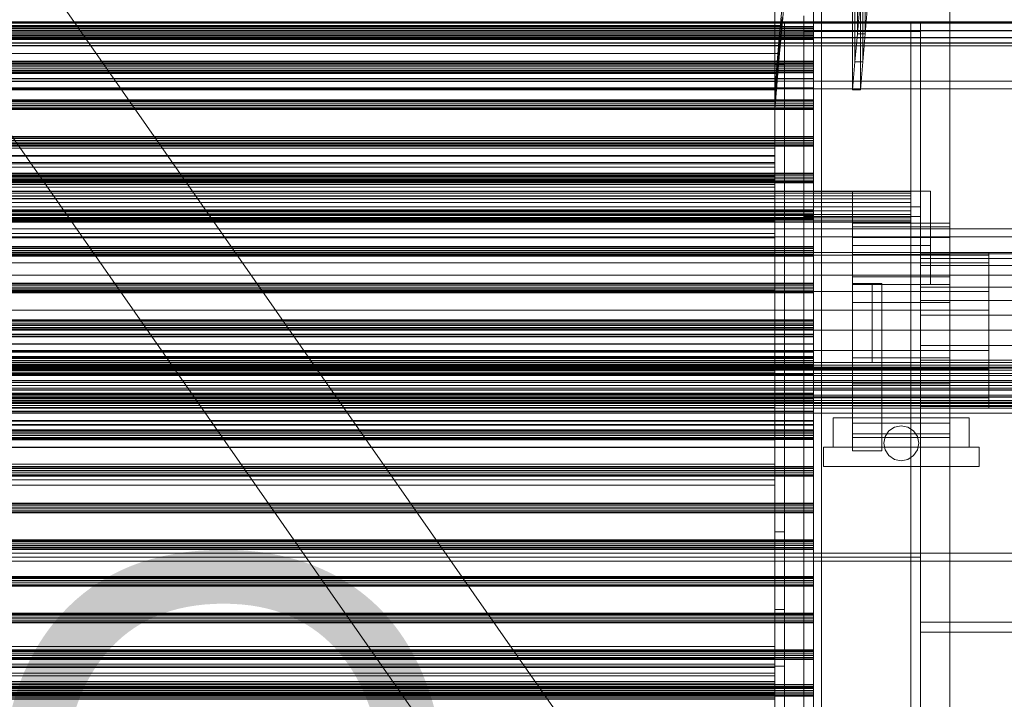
# Model space of a CAD drawing. Header units: millimetres. Extents: x -4395 to 65662, y -65530 to 6847.
# Tile 471 of 656: x 862 to 1368, y -33423 to -33074. Entities that reach past the tile are written whole.
import ezdxf

# ---------------------------------------------------------------- set-up
doc = ezdxf.new("R2010")
doc.units = ezdxf.units.MM
for name, color, linetype, lineweight in [('COTAS_O', 1, 'Continuous', 0), ('frontal_C02', 7, 'Continuous', 0), ('frontal_C03', 7, 'Continuous', 0), ('frontal_C03-dry', 7, 'Continuous', 0), ('frontal_secador', 7, 'Continuous', 0), ('frontal_tolva', 7, 'Continuous', 0)]:
    doc.layers.add(name, color=color, linetype=linetype, lineweight=lineweight)
doc.dimstyles.new('R19_100', dxfattribs={"dimtxt": 250, "dimasz": 150, "dimexe": 150, "dimexo": 80, "dimgap": 100, "dimtad": 1, "dimtih": 1, "dimtoh": 1, "dimdsep": 46, "dimcen": 0.09, "dimadec": 0, "dimazin": 0, "dimtfac": 1, "dimtdec": 4, "dimtofl": 0, "dimtmove": 0, "dimatfit": 3, "dimfxl": 1, "dimtolj": 1, "dimtzin": 0, "dimarcsym": 0})

# ---------------------------------------------------------------- blocks, each defined once
blk = doc.blocks.new('DIM_R33_43')
at = {"layer": 'COTAS_O'}
for p, q in [((-1725, -33700), (-1575, -33655)), ((1725, -33700), (1575, -33655)), ((-1725, -34400), (-1725, -33700)), ((-1725, -33700), (1725, -33700)), ((-1725, -33700), (-1575, -33745)), ((1725, -33700), (1575, -33745)), ((1725, -34400), (1725, -33700))]:
    blk.add_line(p, q, dxfattribs=at)
blk.add_text('3450 O', height=250, dxfattribs=at).set_placement((0, -33600))

msp = doc.modelspace()

# ---------------------------------------------------------------- linework, layer by layer
at = {"layer": 'frontal_C02'}
for p, q in [((-2250, -33105.445), (2250, -33105.445)), ((2250, -33109.445), (-2250, -33109.445)), ((-2250, -33181.445), (2250, -33181.445)), ((-2250, -33185.445), (2250, -33185.445))]:
    msp.add_line(p, q, dxfattribs=at)
at = {"layer": 'frontal_C03'}
for p, q in [((1270, -35234.965), (1270, -32645.272)), ((1274, -32645.272), (1274, -35234.965)), ((1270, -32745.445), (1270, -35335.139)), ((1274, -35335.139), (1274, -32745.445)), ((1270, -33083.655), (1270, -33071.17)), ((1270, -33071.597), (1270, -33084.082)), ((1516, -33075.608), (-1476, -33075.608)), ((-1476, -33075.742), (1516, -33075.742)), ((1270, -33077.417), (-1230, -33077.417)), ((1270, -33077.803), (-1230, -33077.803)), ((1270, -33078.47), (-1230, -33078.47)), ((-1230, -33079.402), (1270, -33079.402)), ((1270, -33078.47), (1270, -33077.417)), ((1270, -33077.417), (1270, -33077.803)), ((1270, -33077.803), (1270, -33079.402)), ((1270, -33080.344), (1270, -33078.47)), ((1270, -33079.402), (1270, -33081.276)), ((1516, -33079.51), (-1476, -33079.51)), ((1516, -33079.644), (-1476, -33079.644)), ((1516, -33083.125), (-1476, -33083.125)), ((1516, -33083.238), (-1476, -33083.238)), ((1270, -33080.344), (-1230, -33080.344)), ((1270, -33081.276), (-1230, -33081.276)), ((1270, -33081.942), (-1230, -33081.942)), ((1270, -33082.328), (-1230, -33082.328)), ((1270, -33083.655), (-1230, -33083.655)), ((1270, -33084.082), (-1230, -33084.082)), ((1270, -33081.942), (1270, -33080.344)), ((1270, -33081.276), (1270, -33082.328)), ((1270, -33082.328), (1270, -33081.942)), ((1270, -33095.223), (1270, -33083.655)), ((1270, -33084.082), (1270, -33095.585)), ((1516, -33085.903), (-1476, -33085.903)), ((1516, -33085.978), (-1476, -33085.978)), ((1516, -33087.42), (-1476, -33087.42)), ((1516, -33087.447), (-1476, -33087.447)), ((1270, -33095.223), (-1230, -33095.223)), ((1270, -33095.585), (-1230, -33095.585)), ((1270, -33096.258), (-1230, -33096.258)), ((1270, -33096.644), (-1230, -33096.644)), ((1270, -33097.311), (-1230, -33097.311)), ((-1230, -33098.243), (1270, -33098.243)), ((1270, -33099.185), (-1230, -33099.185)), ((1270, -33104.111), (1270, -33095.223)), ((1270, -33095.585), (1270, -33104.353)), ((1270, -33097.311), (1270, -33096.258)), ((1270, -33096.258), (1270, -33096.644)), ((1270, -33096.644), (1270, -33098.243)), ((1270, -33099.185), (1270, -33097.311)), ((1270, -33098.243), (1270, -33100.117)), ((1270, -33100.783), (1270, -33099.185)), ((1270, -33100.117), (-1230, -33100.117)), ((1270, -33100.783), (-1230, -33100.783)), ((1270, -33101.169), (-1230, -33101.169)), ((1270, -33104.111), (-1230, -33104.111)), ((1270, -33104.353), (-1230, -33104.353)), ((1270, -33100.117), (1270, -33101.169)), ((1270, -33101.169), (1270, -33100.783)), ((1270, -33108.968), (1270, -33104.111)), ((1270, -33104.353), (1270, -33109.053)), ((1270, -33108.968), (-1230, -33108.968)), ((1270, -33109.053), (-1230, -33109.053)), ((1270, -33109.053), (1270, -33108.968)), ((1270, -33115.099), (-1230, -33115.099)), ((1270, -33115.485), (-1230, -33115.485)), ((1270, -33116.152), (-1230, -33116.152)), ((-1230, -33117.084), (1270, -33117.084)), ((1270, -33118.026), (-1230, -33118.026)), ((1270, -33118.958), (-1230, -33118.958)), ((1270, -33119.624), (-1230, -33119.624)), ((1270, -33116.152), (1270, -33115.099)), ((1270, -33115.099), (1270, -33115.485)), ((1270, -33115.485), (1270, -33117.084)), ((1270, -33118.026), (1270, -33116.152)), ((1270, -33117.084), (1270, -33118.958)), ((1270, -33119.624), (1270, -33118.026)), ((1270, -33118.958), (1270, -33120.01)), ((1270, -33120.01), (1270, -33119.624)), ((1270, -33120.01), (-1230, -33120.01)), ((1270, -33133.94), (-1230, -33133.94)), ((1270, -33134.326), (-1230, -33134.326)), ((1270, -33134.993), (-1230, -33134.993)), ((1270, -33134.993), (1270, -33133.94)), ((1270, -33133.94), (1270, -33134.326)), ((1270, -33134.326), (1270, -33135.925)), ((1270, -33136.867), (1270, -33134.993)), ((-1230, -33135.925), (1270, -33135.925)), ((1270, -33136.867), (-1230, -33136.867)), ((1270, -33137.799), (-1230, -33137.799)), ((1270, -33138.465), (-1230, -33138.465)), ((1270, -33138.851), (-1230, -33138.851)), ((1270, -33135.925), (1270, -33137.799)), ((1270, -33138.465), (1270, -33136.867)), ((1270, -33137.799), (1270, -33138.851)), ((1270, -33138.851), (1270, -33138.465)), ((1270, -33152.781), (-1230, -33152.781)), ((1270, -33153.167), (-1230, -33153.167)), ((1270, -33153.834), (-1230, -33153.834)), ((-1230, -33154.766), (1270, -33154.766)), ((1270, -33153.834), (1270, -33152.781)), ((1270, -33152.781), (1270, -33153.167)), ((1270, -33153.167), (1270, -33154.766)), ((1270, -33155.708), (1270, -33153.834)), ((1270, -33154.766), (1270, -33156.64)), ((1270, -33155.708), (-1230, -33155.708)), ((1270, -33156.64), (-1230, -33156.64)), ((1270, -33157.306), (-1230, -33157.306)), ((1270, -33157.692), (-1230, -33157.692)), ((1270, -33157.306), (1270, -33155.708)), ((1270, -33156.64), (1270, -33157.692)), ((1270, -33157.692), (1270, -33157.306)), ((1270, -33171.622), (-1230, -33171.622)), ((1270, -33172.008), (-1230, -33172.008)), ((1270, -33172.675), (-1230, -33172.675)), ((-1230, -33173.607), (1270, -33173.607)), ((1270, -33174.549), (-1230, -33174.549)), ((1270, -33175.481), (-1230, -33175.481)), ((1270, -33172.675), (1270, -33171.622)), ((1270, -33171.622), (1270, -33172.008)), ((1270, -33172.008), (1270, -33173.607)), ((1270, -33174.549), (1270, -33172.675)), ((1270, -33173.607), (1270, -33175.481)), ((1270, -33176.147), (1270, -33174.549)), ((1270, -33175.481), (1270, -33176.533)), ((1270, -33176.147), (-1230, -33176.147)), ((1270, -33176.533), (-1230, -33176.533)), ((1270, -33176.533), (1270, -33176.147)), ((1270, -33190.463), (-1230, -33190.463)), ((1270, -33191.515), (1270, -33190.463)), ((1270, -33190.463), (1270, -33190.849)), ((1270, -33190.849), (-1230, -33190.849)), ((1270, -33191.515), (-1230, -33191.515)), ((-1230, -33192.448), (1270, -33192.448)), ((1270, -33193.39), (-1230, -33193.39)), ((1270, -33194.322), (-1230, -33194.322)), ((1270, -33194.988), (-1230, -33194.988)), ((1270, -33195.374), (-1230, -33195.374)), ((1270, -33190.849), (1270, -33192.448)), ((1270, -33193.39), (1270, -33191.515)), ((1270, -33192.448), (1270, -33194.322)), ((1270, -33194.988), (1270, -33193.39)), ((1270, -33194.322), (1270, -33195.374)), ((1270, -33195.374), (1270, -33194.988)), ((1270, -33209.304), (-1230, -33209.304)), ((1270, -33209.69), (-1230, -33209.69)), ((1270, -33210.356), (-1230, -33210.356)), ((1270, -33210.356), (1270, -33209.304)), ((1270, -33209.304), (1270, -33209.69)), ((1270, -33209.69), (1270, -33211.289)), ((1270, -33212.231), (1270, -33210.356)), ((-1230, -33211.289), (1270, -33211.289)), ((1270, -33212.231), (-1230, -33212.231)), ((1270, -33213.163), (-1230, -33213.163)), ((1270, -33213.829), (-1230, -33213.829)), ((1270, -33214.215), (-1230, -33214.215)), ((1270, -33211.289), (1270, -33213.163)), ((1270, -33213.829), (1270, -33212.231)), ((1270, -33213.163), (1270, -33214.215)), ((1270, -33214.215), (1270, -33213.829)), ((1270, -33228.145), (-1230, -33228.145)), ((1270, -33228.531), (-1230, -33228.531)), ((1270, -33229.197), (-1230, -33229.197)), ((-1230, -33230.129), (1270, -33230.129)), ((1270, -33230.841), (-1230, -33230.841)), ((1270, -33230.926), (-1230, -33230.926)), ((1270, -33231.072), (-1230, -33231.072)), ((1270, -33229.197), (1270, -33228.145)), ((1270, -33228.145), (1270, -33228.531)), ((1270, -33228.531), (1270, -33230.129)), ((1270, -33231.072), (1270, -33229.197)), ((1270, -33230.129), (1270, -33232.004)), ((1270, -33235.54), (1270, -33230.841)), ((1270, -33230.841), (1270, -33230.926)), ((1270, -33230.926), (1270, -33235.782)), ((1270, -33232.67), (1270, -33231.072)), ((1270, -33232.004), (-1230, -33232.004)), ((1270, -33232.67), (-1230, -33232.67)), ((1270, -33233.056), (-1230, -33233.056)), ((1270, -33235.54), (-1230, -33235.54)), ((1270, -33235.782), (-1230, -33235.782)), ((1270, -33232.004), (1270, -33233.056)), ((1270, -33233.056), (1270, -33232.67)), ((1270, -33244.309), (1270, -33235.54)), ((1270, -33235.782), (1270, -33244.671)), ((1270, -33236.725), (-1230, -33236.725)), ((1270, -33236.791), (-1230, -33236.791)), ((1270, -33240.396), (-1230, -33240.396)), ((1270, -33240.585), (-1230, -33240.585)), ((1270, -33240.396), (1270, -33236.725)), ((1270, -33236.725), (1270, -33236.791)), ((1270, -33236.791), (1270, -33240.585)), ((1270, -33247.246), (1270, -33240.396)), ((1270, -33240.585), (1270, -33247.529)), ((1270, -33244.309), (-1230, -33244.309)), ((1270, -33244.671), (-1230, -33244.671)), ((1270, -33255.811), (1270, -33244.309)), ((1270, -33244.671), (1270, -33256.239)), ((1516, -33251.456), (-1476, -33251.456)), ((1516, -33251.483), (-1476, -33251.483)), ((1270, -33246.986), (-1230, -33246.986)), ((1270, -33247.246), (-1230, -33247.246)), ((1270, -33247.372), (-1230, -33247.372)), ((1270, -33247.529), (-1230, -33247.529)), ((1270, -33248.038), (-1230, -33248.038)), ((-1230, -33248.97), (1270, -33248.97)), ((1270, -33249.913), (-1230, -33249.913)), ((1270, -33250.845), (-1230, -33250.845)), ((1270, -33251.511), (-1230, -33251.511)), ((1270, -33248.038), (1270, -33246.986)), ((1270, -33246.986), (1270, -33247.372)), ((1270, -33256.233), (1270, -33247.246)), ((1270, -33247.372), (1270, -33248.97)), ((1270, -33247.529), (1270, -33256.567)), ((1270, -33249.913), (1270, -33248.038)), ((1270, -33248.97), (1270, -33250.845)), ((1270, -33251.511), (1270, -33249.913)), ((1270, -33250.845), (1270, -33251.897)), ((1270, -33251.897), (1270, -33251.511)), ((1516, -33252.447), (-1476, -33252.447)), ((1516, -33252.473), (-1476, -33252.473)), ((1516, -33252.925), (-1476, -33252.925)), ((1516, -33253), (-1476, -33253)), ((1516, -33253.915), (-1476, -33253.915)), ((1516, -33253.991), (-1476, -33253.991)), ((1516, -33255.665), (-1476, -33255.665)), ((1516, -33255.778), (-1476, -33255.778)), ((1270, -33251.897), (-1230, -33251.897)), ((1270, -33255.811), (-1230, -33255.811)), ((1270, -33256.233), (-1230, -33256.233)), ((-1230, -33256.239), (1270, -33256.239)), ((-1230, -33256.567), (1270, -33256.567)), ((1270, -33268.297), (1270, -33255.811)), ((1270, -33265.987), (1270, -33256.233)), ((1270, -33256.239), (1270, -33268.724)), ((1270, -33256.567), (1270, -33266.321)), ((1516, -33256.655), (-1476, -33256.655)), ((1516, -33256.769), (-1476, -33256.769)), ((1516, -33259.259), (-1476, -33259.259)), ((-1476, -33259.393), (1516, -33259.393)), ((1516, -33260.25), (-1476, -33260.25)), ((-1476, -33260.384), (1516, -33260.384)), ((1516, -33263.161), (-1476, -33263.161)), ((1516, -33263.295), (-1476, -33263.295)), ((1516, -33264.152), (-1476, -33264.152)), ((1516, -33264.285), (-1476, -33264.285)), ((1270, -33265.827), (-1230, -33265.827)), ((1270, -33265.987), (-1230, -33265.987)), ((1270, -33266.213), (-1230, -33266.213)), ((1270, -33266.321), (-1230, -33266.321)), ((1270, -33266.879), (1270, -33265.827)), ((1270, -33265.827), (1270, -33266.213)), ((1270, -33275.024), (1270, -33265.987)), ((1270, -33266.213), (1270, -33267.811)), ((1270, -33266.321), (1270, -33275.307)), ((1516, -33266.776), (-1476, -33266.776)), ((1516, -33266.889), (-1476, -33266.889)), ((1516, -33267.767), (-1476, -33267.767)), ((1516, -33267.88), (-1476, -33267.88)), ((1516, -33269.554), (-1476, -33269.554)), ((1516, -33269.629), (-1476, -33269.629)), ((1516, -33270.544), (-1476, -33270.544)), ((1516, -33270.62), (-1476, -33270.62)), ((1516, -33271.071), (-1476, -33271.071)), ((1516, -33271.098), (-1476, -33271.098)), ((1270, -33266.879), (-1230, -33266.879)), ((-1230, -33267.811), (1270, -33267.811)), ((1270, -33268.297), (-1230, -33268.297)), ((1270, -33268.724), (-1230, -33268.724)), ((1270, -33268.754), (-1230, -33268.754)), ((1270, -33269.686), (-1230, -33269.686)), ((1270, -33270.352), (-1230, -33270.352)), ((1270, -33270.738), (-1230, -33270.738)), ((1270, -33268.754), (1270, -33266.879)), ((1270, -33267.811), (1270, -33269.686)), ((1270, -33279.864), (1270, -33268.297)), ((1270, -33268.724), (1270, -33280.227)), ((1270, -33270.352), (1270, -33268.754)), ((1270, -33269.686), (1270, -33270.738)), ((1270, -33270.738), (1270, -33270.352)), ((-1580, -33272.082), (1620, -33272.082)), ((1620, -33276.082), (-1580, -33276.082)), ((1516, -33272.062), (-1476, -33272.062)), ((1516, -33272.089), (-1476, -33272.089)), ((1270, -33275.024), (-1230, -33275.024)), ((1270, -33275.307), (-1230, -33275.307)), ((1270, -33281.969), (1270, -33275.024)), ((1270, -33275.307), (1270, -33282.158)), ((1270, -33279.864), (-1230, -33279.864)), ((1270, -33280.227), (-1230, -33280.227)), ((1270, -33288.753), (1270, -33279.864)), ((1270, -33280.227), (1270, -33288.995)), ((1270, -33281.969), (-1230, -33281.969)), ((1270, -33282.158), (-1230, -33282.158)), ((1270, -33284.668), (-1230, -33284.668)), ((1270, -33285.054), (-1230, -33285.054)), ((1270, -33285.72), (-1230, -33285.72)), ((1270, -33285.763), (-1230, -33285.763)), ((1270, -33285.829), (-1230, -33285.829)), ((-1230, -33286.652), (1270, -33286.652)), ((1270, -33285.763), (1270, -33281.969)), ((1270, -33282.158), (1270, -33285.829)), ((1270, -33285.72), (1270, -33284.668)), ((1270, -33284.668), (1270, -33285.054)), ((1270, -33285.054), (1270, -33286.652)), ((1270, -33287.594), (1270, -33285.72)), ((1270, -33285.829), (1270, -33285.763)), ((1270, -33286.652), (1270, -33288.527)), ((1270, -33287.594), (-1230, -33287.594)), ((1270, -33288.527), (-1230, -33288.527)), ((1270, -33288.753), (-1230, -33288.753)), ((1270, -33288.995), (-1230, -33288.995)), ((1270, -33289.193), (-1230, -33289.193)), ((1270, -33289.579), (-1230, -33289.579)), ((1270, -33289.193), (1270, -33287.594)), ((1270, -33288.527), (1270, -33289.579)), ((1270, -33293.61), (1270, -33288.753)), ((1270, -33288.995), (1270, -33293.695)), ((1270, -33289.579), (1270, -33289.193)), ((1270, -33293.61), (-1230, -33293.61)), ((1270, -33293.695), (-1230, -33293.695)), ((1270, -33293.695), (1270, -33293.61)), ((1270, -33303.509), (-1230, -33303.509)), ((1270, -33303.895), (-1230, -33303.895)), ((1270, -33304.561), (-1230, -33304.561)), ((-1230, -33305.493), (1270, -33305.493)), ((1270, -33306.435), (-1230, -33306.435)), ((1270, -33304.561), (1270, -33303.509)), ((1270, -33303.509), (1270, -33303.895)), ((1270, -33303.895), (1270, -33305.493)), ((1270, -33306.435), (1270, -33304.561)), ((1270, -33305.493), (1270, -33307.368)), ((1270, -33308.034), (1270, -33306.435)), ((1270, -33307.368), (-1230, -33307.368)), ((1270, -33308.034), (-1230, -33308.034)), ((1270, -33308.42), (-1230, -33308.42)), ((1270, -33307.368), (1270, -33308.42)), ((1270, -33308.42), (1270, -33308.034)), ((1270, -33322.35), (-1230, -33322.35)), ((1270, -33323.402), (1270, -33322.35)), ((1270, -33322.35), (1270, -33322.736)), ((1270, -33322.736), (-1230, -33322.736)), ((1270, -33323.402), (-1230, -33323.402)), ((-1230, -33324.334), (1270, -33324.334)), ((1270, -33325.276), (-1230, -33325.276)), ((1270, -33326.208), (-1230, -33326.208)), ((1270, -33326.875), (-1230, -33326.875)), ((1270, -33327.261), (-1230, -33327.261)), ((1270, -33322.736), (1270, -33324.334)), ((1270, -33325.276), (1270, -33323.402)), ((1270, -33324.334), (1270, -33326.208)), ((1270, -33326.875), (1270, -33325.276)), ((1270, -33326.208), (1270, -33327.261)), ((1270, -33327.261), (1270, -33326.875)), ((1270, -33341.191), (-1230, -33341.191)), ((1270, -33341.577), (-1230, -33341.577)), ((1270, -33342.243), (-1230, -33342.243)), ((1270, -33342.243), (1270, -33341.191)), ((1270, -33341.191), (1270, -33341.577)), ((1270, -33341.577), (1270, -33343.175)), ((1270, -33344.117), (1270, -33342.243)), ((-1230, -33343.175), (1270, -33343.175)), ((1270, -33344.117), (-1230, -33344.117)), ((1270, -33345.049), (-1230, -33345.049)), ((1270, -33345.716), (-1230, -33345.716)), ((1270, -33346.102), (-1230, -33346.102)), ((1270, -33343.175), (1270, -33345.049)), ((1270, -33345.716), (1270, -33344.117)), ((1270, -33345.049), (1270, -33346.102)), ((1270, -33346.102), (1270, -33345.716)), ((-1580, -33348.082), (1620, -33348.082)), ((-1580, -33352.082), (1620, -33352.082)), ((1270, -33360.032), (-1230, -33360.032)), ((1270, -33360.418), (-1230, -33360.418)), ((1270, -33361.084), (-1230, -33361.084)), ((-1230, -33362.016), (1270, -33362.016)), ((1270, -33361.084), (1270, -33360.032)), ((1270, -33360.032), (1270, -33360.418)), ((1270, -33360.418), (1270, -33362.016)), ((1270, -33362.958), (1270, -33361.084)), ((1270, -33362.016), (1270, -33363.89)), ((1270, -33362.958), (-1230, -33362.958)), ((1270, -33363.89), (-1230, -33363.89)), ((1270, -33364.557), (-1230, -33364.557)), ((1270, -33364.943), (-1230, -33364.943)), ((1270, -33364.557), (1270, -33362.958)), ((1270, -33363.89), (1270, -33364.943)), ((1270, -33364.943), (1270, -33364.557)), ((1270, -33378.873), (-1230, -33378.873)), ((1270, -33379.259), (-1230, -33379.259)), ((1270, -33379.925), (-1230, -33379.925)), ((-1230, -33380.857), (1270, -33380.857)), ((1270, -33381.799), (-1230, -33381.799)), ((1270, -33382.731), (-1230, -33382.731)), ((1270, -33379.925), (1270, -33378.873)), ((1270, -33378.873), (1270, -33379.259)), ((1270, -33379.259), (1270, -33380.857)), ((1270, -33381.799), (1270, -33379.925)), ((1270, -33380.857), (1270, -33382.731)), ((1270, -33383.398), (1270, -33381.799)), ((1270, -33382.731), (1270, -33383.784)), ((1270, -33383.398), (-1230, -33383.398)), ((1270, -33383.784), (-1230, -33383.784)), ((1270, -33383.784), (1270, -33383.398)), ((1270, -33397.714), (-1230, -33397.714)), ((1270, -33398.1), (-1230, -33398.1)), ((1270, -33398.766), (1270, -33397.714)), ((1270, -33397.714), (1270, -33398.1)), ((1270, -33398.1), (1270, -33399.698)), ((1270, -33398.766), (-1230, -33398.766)), ((-1230, -33399.698), (1270, -33399.698)), ((1270, -33400.64), (-1230, -33400.64)), ((1270, -33401.572), (-1230, -33401.572)), ((1270, -33402.239), (-1230, -33402.239)), ((1270, -33402.625), (-1230, -33402.625)), ((1270, -33400.64), (1270, -33398.766)), ((1270, -33399.698), (1270, -33401.572)), ((1270, -33402.239), (1270, -33400.64)), ((1270, -33401.572), (1270, -33402.625)), ((1270, -33402.625), (1270, -33402.239)), ((1270, -33415.482), (-1230, -33415.482)), ((1270, -33415.567), (-1230, -33415.567)), ((1270, -33416.555), (-1230, -33416.555)), ((1270, -33416.941), (-1230, -33416.941)), ((1270, -33417.607), (-1230, -33417.607)), ((-1230, -33418.539), (1270, -33418.539)), ((1270, -33420.182), (1270, -33415.482)), ((1270, -33415.482), (1270, -33415.567)), ((1270, -33415.567), (1270, -33420.424)), ((1270, -33417.607), (1270, -33416.555)), ((1270, -33416.555), (1270, -33416.941)), ((1270, -33416.941), (1270, -33418.539)), ((1270, -33419.481), (1270, -33417.607)), ((1270, -33418.539), (1270, -33420.413)), ((1270, -33419.481), (-1230, -33419.481)), ((1270, -33420.182), (-1230, -33420.182)), ((1270, -33420.413), (-1230, -33420.413)), ((1270, -33420.424), (-1230, -33420.424)), ((1270, -33421.08), (-1230, -33421.08)), ((1270, -33421.466), (-1230, -33421.466)), ((1270, -33421.08), (1270, -33419.481)), ((1270, -33428.95), (1270, -33420.182)), ((1270, -33420.413), (1270, -33421.466)), ((1270, -33420.424), (1270, -33429.313)), ((1270, -33421.466), (1270, -33421.08))]:
    msp.add_line(p, q, dxfattribs=at)
at = {"layer": 'frontal_C03-dry'}
for p, q in [((1292.5, -33081.263), (1292.5, -32987.263)), ((1296.5, -32987.263), (1296.5, -33081.263)), ((1291.25, -33095.631), (1291.25, -33001.631)), ((1295.25, -33001.631), (1295.25, -33095.631)), ((1290, -33110), (1290, -33016)), ((1294, -33016), (1294, -33110)), ((1255, -33062.526), (1253.75, -33076.894)), ((1252.5, -33081.263), (1253.75, -33066.894)), ((1293.75, -33066.894), (1292.5, -33081.263)), ((1296.5, -33081.263), (1297.75, -33066.894)), ((1253.75, -33072.894), (1252.5, -33087.263)), ((1253.75, -33076.894), (1253.75, -33072.894)), ((1253.75, -33076.894), (-1246.25, -33076.894)), ((1253.75, -33076.894), (1252.5, -33091.263)), ((-1247.5, -33081.263), (1252.5, -33081.263)), ((1251.25, -33095.631), (1252.5, -33081.263)), ((1252.5, -33087.263), (1252.5, -33081.263)), ((1292.5, -33081.263), (1291.25, -33095.631)), ((1296.5, -33081.263), (1292.5, -33081.263)), ((1295.25, -33095.631), (1296.5, -33081.263)), ((1252.5, -33087.263), (-1247.5, -33087.263)), ((1252.5, -33087.263), (1251.25, -33101.631)), ((1252.5, -33091.263), (1252.5, -33087.263)), ((1252.5, -33091.263), (-1247.5, -33091.263)), ((1252.5, -33091.263), (1251.25, -33105.631)), ((-1248.75, -33095.631), (1251.25, -33095.631)), ((1250, -33110), (1251.25, -33095.631)), ((1251.25, -33101.631), (1251.25, -33095.631)), ((1291.25, -33095.631), (1290, -33110)), ((1295.25, -33095.631), (1291.25, -33095.631)), ((1294, -33110), (1295.25, -33095.631)), ((1251.25, -33101.631), (-1248.75, -33101.631)), ((1251.25, -33101.631), (1250, -33116)), ((1251.25, -33105.631), (1251.25, -33101.631)), ((1251.25, -33105.631), (-1248.75, -33105.631)), ((1251.25, -33105.631), (1250, -33120)), ((-1250, -33110), (1250, -33110)), ((1250, -33116), (1250, -33110)), ((1294, -33110), (1290, -33110)), ((1250, -33116), (-1250, -33116)), ((1250, -33120), (1250, -33116)), ((1250, -33120), (-1250, -33120))]:
    msp.add_line(p, q, dxfattribs=at)
at = {"layer": 'frontal_secador'}
for p, q in [((1250, -33250), (1250, -33000)), ((1340, -36000), (1340, -33000)), ((1265, -33075), (1265, -33072)), ((-1400, -33075), (1400, -33075)), ((-1265, -33075), (1265, -33075)), ((1250, -33075), (1255, -33075)), ((1250, -33350), (1250, -33075)), ((1255, -33350), (1255, -33075)), ((1255, -33075), (1320, -33075)), ((1265, -33075), (1270, -33075)), ((1265, -35980), (1265, -33075)), ((1265, -33075), (1325, -33075)), ((1265, -33080), (1265, -33075)), ((1270, -35980), (1270, -33075)), ((1270, -33075), (1320, -33075)), ((1320, -33075), (1325, -33075)), ((1320, -35980), (1320, -33075)), ((1320, -33350), (1320, -33075)), ((1325, -33075), (1400, -33075)), ((1325, -36000), (1325, -33075)), ((1325, -34600), (1325, -33075)), ((1325, -35980), (1325, -33075)), ((1325, -33080), (1325, -33075)), ((1325, -33350), (1325, -33075)), ((1265, -33080), (1325, -33080)), ((1265, -33080), (1270, -33080)), ((1265, -33170), (1265, -33080)), ((1270, -33170), (1270, -33080)), ((1320, -33080), (1325, -33080)), ((1320, -33170), (1320, -33080)), ((1325, -33170), (1325, -33080)), ((1250, -33337), (1250, -33097)), ((1250, -33097), (1250, -33166)), ((1250, -33097), (1255, -33097)), ((1255, -33097), (1255, -33337)), ((1255, -33166), (1255, -33097)), ((1250, -33137.611), (-1250, -33137.611)), ((1250, -33139.918), (-1250, -33139.918)), ((1250, -33139.918), (1250, -33137.611)), ((1250, -33143.65), (1250, -33139.918)), ((-1250, -33143.65), (1250, -33143.65)), ((1250, -33144), (-1250, -33144)), ((1250, -33147.382), (1250, -33143.65)), ((1250, -33156), (1250, -33144)), ((1250, -33144), (1250, -33148)), ((1250, -33147.382), (-1250, -33147.382)), ((-1250, -33148), (1250, -33148)), ((1250, -33149.689), (-1250, -33149.689)), ((1250, -33147.382), (1250, -33149.689)), ((1250, -33148), (1250, -33160)), ((1250, -33154), (-1250, -33154)), ((1250, -33154.545), (-1250, -33154.545)), ((1250, -33156.709), (1250, -33154)), ((1250, -33154.545), (1250, -33154)), ((1250, -33156.144), (1250, -33154.545)), ((1250, -33156), (-1250, -33156)), ((1250, -33156.144), (-1250, -33156.144)), ((1250, -33156.709), (-1250, -33156.709)), ((1250, -33158.686), (-1250, -33158.686)), ((1250, -33160), (-1250, -33160)), ((1250, -33396), (1250, -33156)), ((1250, -33156), (1250, -33162)), ((1250, -33156), (1250, -33160)), ((1250, -33158.686), (1250, -33156.144)), ((1250, -33164.651), (1250, -33156.709)), ((1250, -33162), (1250, -33158.686)), ((1320, -33162), (-1320, -33162)), ((1320, -33162.273), (-1320, -33162.273)), ((1320, -33163.072), (-1320, -33163.072)), ((1320, -33164.343), (-1320, -33164.343)), ((1250, -33162), (-1250, -33162)), ((1250, -33164.651), (-1250, -33164.651)), ((1250, -33165.859), (1250, -33162)), ((1250, -33402), (1250, -33162)), ((1250, -33162), (1250, -33166)), ((1250, -33177.285), (1250, -33164.651)), ((1290, -33162), (1330, -33162)), ((1290, -33190), (1290, -33162)), ((1320, -33162.273), (1320, -33162)), ((1320, -33163.072), (1320, -33162.273)), ((1320, -33164.343), (1320, -33163.072)), ((1320, -33166), (1320, -33164.343)), ((1330, -33190), (1330, -33162)), ((1320, -33166), (-1320, -33166)), ((1320, -33167.929), (-1320, -33167.929)), ((-1320, -33170), (1320, -33170)), ((1250, -33165.859), (-1250, -33165.859)), ((-1250, -33166), (1250, -33166)), ((-1250, -33170), (1250, -33170)), ((1250, -33170), (1250, -33165.859)), ((1250, -33166), (1250, -33406)), ((1255, -33166), (1250, -33166)), ((1250, -33174.141), (1250, -33170)), ((1255, -33406), (1255, -33166)), ((1265, -33170), (1325, -33170)), ((1265, -33175), (1265, -33170)), ((1265, -33170), (1270, -33170)), ((1320, -33167.929), (1320, -33166)), ((1320, -33170), (1320, -33167.929)), ((1320, -33170), (1325, -33170)), ((1320, -33172.071), (1320, -33170)), ((1325, -33175), (1325, -33170)), ((1320, -33172.071), (-1320, -33172.071)), ((1320, -33174), (-1320, -33174)), ((1250, -33174.141), (-1250, -33174.141)), ((1250, -33174.141), (1250, -33178)), ((1265, -33175), (1325, -33175)), ((1320, -33172.071), (1320, -33174)), ((1320, -33174), (1320, -33175.657)), ((1320, -33175.657), (-1320, -33175.657)), ((1320, -33176.928), (-1320, -33176.928)), ((1320, -33177.727), (-1320, -33177.727)), ((1320, -33178), (-1320, -33178)), ((1250, -33177.285), (-1250, -33177.285)), ((1250, -33178), (-1250, -33178)), ((1250, -33193.75), (1250, -33177.285)), ((1250, -33178), (1250, -33181.314)), ((1290, -33180.374), (1290, -33178.5)), ((1340, -33178.5), (1290, -33178.5)), ((1290, -33185.869), (1290, -33180.374)), ((1340, -33180.374), (1290, -33180.374)), ((1320, -33175.657), (1320, -33176.928)), ((1320, -33176.928), (1320, -33177.727)), ((1320, -33177.727), (1320, -33178)), ((1340, -33180.374), (1340, -33178.5)), ((1340, -33185.869), (1340, -33180.374)), ((1250, -33181.314), (-1250, -33181.314)), ((1250, -33183.856), (-1250, -33183.856)), ((1250, -33185.455), (-1250, -33185.455)), ((1250, -33181.314), (1250, -33183.856)), ((1250, -33183.856), (1250, -33185.455)), ((1250, -33185.455), (1250, -33186)), ((1250, -33186), (-1250, -33186)), ((1290, -33194.609), (1290, -33185.869)), ((1340, -33185.869), (1290, -33185.869)), ((1290, -33190), (1330, -33190)), ((1290, -33210), (1290, -33190)), ((1330, -33210), (1330, -33190)), ((1340, -33194.609), (1340, -33185.869)), ((1360, -33193.5), (-1360, -33193.5)), ((1360, -33194.863), (-1360, -33194.863)), ((1250, -33193.75), (-1250, -33193.75)), ((1250, -33212.924), (1250, -33193.75)), ((1290, -33206), (1290, -33194.609)), ((1340, -33194.609), (1290, -33194.609)), ((1325, -33194.269), (1325, -33193.5)), ((1480, -33193.5), (1325, -33193.5)), ((1430, -33193.5), (1325, -33193.5)), ((1325, -33196.545), (1325, -33194.269)), ((1480, -33194.269), (1325, -33194.269)), ((1430, -33194.269), (1325, -33194.269)), ((1340, -33206), (1340, -33194.609)), ((1360, -33194.863), (1360, -33193.5)), ((1360, -33198.859), (1360, -33194.863)), ((1360, -33198.859), (-1360, -33198.859)), ((1325, -33200.241), (1325, -33196.545)), ((1480, -33196.545), (1325, -33196.545)), ((1430, -33196.545), (1325, -33196.545)), ((1325, -33205.216), (1325, -33200.241)), ((1480, -33200.241), (1325, -33200.241)), ((1430, -33200.241), (1325, -33200.241)), ((1360, -33205.216), (1360, -33198.859)), ((1360, -33205.216), (-1360, -33205.216)), ((1290, -33219.265), (1290, -33206)), ((1340, -33206), (1290, -33206)), ((1325, -33211.277), (1325, -33205.216)), ((1480, -33205.216), (1325, -33205.216)), ((1430, -33205.216), (1325, -33205.216)), ((1340, -33219.265), (1340, -33206)), ((1360, -33213.5), (1360, -33205.216)), ((1290, -33209.5), (1305, -33209.5)), ((1290, -33295.5), (1290, -33209.5)), ((1290, -33210), (1330, -33210)), ((1300, -33210), (1340, -33210)), ((1300, -33250), (1300, -33210)), ((1305, -33295.5), (1305, -33209.5)), ((1340, -33250), (1340, -33210)), ((1360, -33213.5), (-1360, -33213.5)), ((1250, -33212.924), (-1250, -33212.924)), ((1250, -33233.5), (1250, -33212.924)), ((1325, -33218.193), (1325, -33211.277)), ((1480, -33211.277), (1325, -33211.277)), ((1430, -33211.277), (1325, -33211.277)), ((1360, -33223.147), (1360, -33213.5)), ((1290, -33233.5), (1290, -33219.265)), ((1340, -33219.265), (1290, -33219.265)), ((1325, -33225.696), (1325, -33218.193)), ((1480, -33218.193), (1325, -33218.193)), ((1430, -33218.193), (1325, -33218.193)), ((1340, -33233.5), (1340, -33219.265)), ((1360, -33223.147), (-1360, -33223.147)), ((1325, -33233.5), (1325, -33225.696)), ((1480, -33225.696), (1325, -33225.696)), ((1430, -33225.696), (1325, -33225.696)), ((1360, -33233.5), (1360, -33223.147)), ((-1360, -33233.5), (1360, -33233.5)), ((-1250, -33233.5), (1250, -33233.5)), ((1250, -33254.076), (1250, -33233.5)), ((1290, -33233.5), (1290, -33247.735)), ((1290, -33233.5), (1340, -33233.5)), ((1325, -33233.5), (1325, -33241.304)), ((1325, -33233.5), (1480, -33233.5)), ((1325, -33233.5), (1430, -33233.5)), ((1340, -33247.735), (1340, -33233.5)), ((1360, -33243.853), (1360, -33233.5)), ((1325, -33241.304), (1325, -33248.807)), ((1480, -33241.304), (1325, -33241.304)), ((1430, -33241.304), (1325, -33241.304)), ((1360, -33243.853), (-1360, -33243.853)), ((1360, -33243.853), (1360, -33253.5)), ((-1400, -33250), (1400, -33250)), ((-1250, -33250), (1250, -33250)), ((1250, -33250), (1400, -33250)), ((1250, -33255), (1250, -33250)), ((1290, -33247.735), (1290, -33261)), ((1340, -33247.735), (1290, -33247.735)), ((1300, -33250), (1340, -33250)), ((1325, -33248.807), (1325, -33255.723)), ((1480, -33248.807), (1325, -33248.807)), ((1430, -33248.807), (1325, -33248.807)), ((1340, -33247.735), (1340, -33261)), ((1360, -33253.5), (-1360, -33253.5)), ((1250, -33254.076), (-1250, -33254.076)), ((-1250, -33255), (1250, -33255)), ((1250, -33254.076), (1250, -33273.25)), ((1250, -33345), (1250, -33255)), ((1325, -33255.723), (1325, -33261.784)), ((1480, -33255.723), (1325, -33255.723)), ((1430, -33255.723), (1325, -33255.723)), ((1360, -33253.5), (1360, -33261.784)), ((1290, -33261), (1290, -33272.391)), ((1340, -33261), (1290, -33261)), ((1340, -33261), (1340, -33272.391)), ((1360, -33261.784), (-1360, -33261.784)), ((1325, -33261.784), (1325, -33266.759)), ((1480, -33261.784), (1325, -33261.784)), ((1430, -33261.784), (1325, -33261.784)), ((1360, -33261.784), (1360, -33268.141)), ((1360, -33268.141), (-1360, -33268.141)), ((1325, -33266.759), (1325, -33270.455)), ((1480, -33266.759), (1325, -33266.759)), ((1430, -33266.759), (1325, -33266.759)), ((1325, -33270.455), (1325, -33272.731)), ((1480, -33270.455), (1325, -33270.455)), ((1430, -33270.455), (1325, -33270.455)), ((1360, -33268.141), (1360, -33272.137)), ((1360, -33272.137), (-1360, -33272.137)), ((1360, -33273.5), (-1360, -33273.5)), ((1250, -33273.25), (-1250, -33273.25)), ((1250, -33273.25), (1250, -33289.715)), ((1290, -33272.391), (1290, -33281.131)), ((1340, -33272.391), (1290, -33272.391)), ((1325, -33272.731), (1325, -33273.5)), ((1480, -33272.731), (1325, -33272.731)), ((1430, -33272.731), (1325, -33272.731)), ((1480, -33273.5), (1325, -33273.5)), ((1430, -33273.5), (1325, -33273.5)), ((1340, -33272.391), (1340, -33281.131)), ((1360, -33272.137), (1360, -33273.5)), ((1280, -33278.5), (1350, -33278.5)), ((1280, -33293.5), (1280, -33278.5)), ((1290, -33281.131), (1290, -33286.626)), ((1340, -33281.131), (1290, -33281.131)), ((1340, -33281.131), (1340, -33286.626)), ((1350, -33293.5), (1350, -33278.5)), ((1290, -33286.626), (1290, -33288.5)), ((1340, -33286.626), (1290, -33286.626)), ((1306.685, -33288.056), (1308.636, -33285.136)), ((1308.636, -33285.136), (1311.556, -33283.185)), ((1311.556, -33283.185), (1315, -33282.5)), ((1315, -33282.5), (1318.444, -33283.185)), ((1318.444, -33283.185), (1321.364, -33285.136)), ((1321.364, -33285.136), (1323.315, -33288.056)), ((1340, -33286.626), (1340, -33288.5)), ((1250, -33289.715), (-1250, -33289.715)), ((1250, -33289.715), (1250, -33302.349)), ((1340, -33288.5), (1290, -33288.5)), ((1306, -33291.5), (1306.685, -33288.056)), ((1306.685, -33294.944), (1306, -33291.5)), ((1323.315, -33288.056), (1324, -33291.5)), ((1324, -33291.5), (1323.315, -33294.944)), ((1275, -33293.5), (1355, -33293.5)), ((1275, -33303.5), (1275, -33293.5)), ((1280, -33293.5), (1350, -33293.5)), ((1290, -33295.5), (1305, -33295.5)), ((1308.636, -33297.864), (1306.685, -33294.944)), ((1323.315, -33294.944), (1321.364, -33297.864)), ((1355, -33303.5), (1355, -33293.5)), ((1311.556, -33299.815), (1308.636, -33297.864)), ((1315, -33300.5), (1311.556, -33299.815)), ((1318.444, -33299.815), (1315, -33300.5)), ((1321.364, -33297.864), (1318.444, -33299.815)), ((1250, -33302.349), (-1250, -33302.349)), ((1250, -33302.349), (1250, -33310.291)), ((1275, -33303.5), (1355, -33303.5)), ((1250, -33310.291), (-1250, -33310.291)), ((1250, -33310.291), (1250, -33313)), ((1250, -33313), (-1250, -33313)), ((1250, -33406), (1250, -33337)), ((1250, -33337), (1255, -33337)), ((1255, -33337), (1255, -33406)), ((-1250, -33345), (1250, -33345)), ((1250, -33350), (1250, -33345)), ((-1250, -33350), (1250, -33350)), ((1250, -33350), (1255, -33350)), ((1255, -33350), (1320, -33350)), ((1320, -33350), (1325, -33350)), ((1250, -33617), (1250, -33377)), ((1250, -33377), (1250, -33446)), ((1250, -33377), (1255, -33377)), ((1255, -33377), (1255, -33617)), ((1255, -33446), (1255, -33377)), ((1325, -33383.5), (2125, -33383.5)), ((1325, -33388.5), (1325, -33383.5)), ((1325, -33388.5), (2125, -33388.5)), ((1325, -33438.5), (1325, -33388.5)), ((-1250, -33396), (1250, -33396)), ((1250, -33396), (1250, -33402)), ((-1250, -33402), (1250, -33402)), ((1250, -33402), (1250, -33406)), ((1250, -33406.659), (1250, -33402)), ((1250, -33402), (1250, -33405)), ((-1250, -33405), (1250, -33405)), ((1250, -33406), (-1250, -33406)), ((-1250, -33406.659), (1250, -33406.659)), ((1250, -33405), (1250, -33409.659)), ((1250, -33406), (1255, -33406)), ((1250, -33406.659), (1250, -33409.659)), ((1250, -33411), (1250, -33406.659)), ((1250, -33409.659), (-1250, -33409.659)), ((-1250, -33411), (1250, -33411)), ((1250, -33409.659), (1250, -33414)), ((1250, -33411), (1250, -33414)), ((1250, -33414.728), (1250, -33411)), ((1250, -33414), (-1250, -33414)), ((-1250, -33414.728), (1250, -33414.728)), ((-1250, -33417.588), (1250, -33417.588)), ((1250, -33417.611), (-1250, -33417.611)), ((1250, -33417.728), (-1250, -33417.728)), ((1250, -33414), (1250, -33417.728)), ((1250, -33414.728), (1250, -33417.728)), ((1250, -33417.588), (1250, -33414.728)), ((1250, -33417.588), (1250, -33420.588)), ((1250, -33419.387), (1250, -33417.588)), ((1250, -33419.918), (1250, -33417.611)), ((1250, -33417.728), (1250, -33420.588)), ((-1250, -33419.387), (1250, -33419.387)), ((1250, -33419.918), (-1250, -33419.918)), ((-1250, -33420), (1250, -33420)), ((1250, -33420.588), (-1250, -33420.588)), ((1250, -33422.387), (-1250, -33422.387)), ((1250, -33423), (-1250, -33423)), ((1250, -33419.387), (1250, -33422.387)), ((1250, -33420), (1250, -33419.387)), ((1250, -33423.65), (1250, -33419.918)), ((1250, -33420), (1250, -33423)), ((1250, -33420.588), (1250, -33422.387)), ((1250, -33422.387), (1250, -33423))]:
    msp.add_line(p, q, dxfattribs=at)
at = {"layer": 'frontal_tolva'}
for p, q in [((1769.584, -34332.806), (722.584, -32835.806)), ((1720.416, -34367.194), (673.416, -32870.194))]:
    msp.add_line(p, q, dxfattribs=at)

# ---------------------------------------------------------------- dimensions: what is measured, and where the dimension line sits
at = {"layer": 'COTAS_O'}
dim = msp.add_aligned_dim(p1=(-1725, -34400), p2=(1725, -34400), distance=700, text='<> O', dimstyle='R19_100', dxfattribs=at)
dim.commit()
dim.dimension.update_dxf_attribs({"geometry": 'DIM_R33_43', "text_midpoint": (0, -33700)})

doc.saveas('drawing.dxf')
